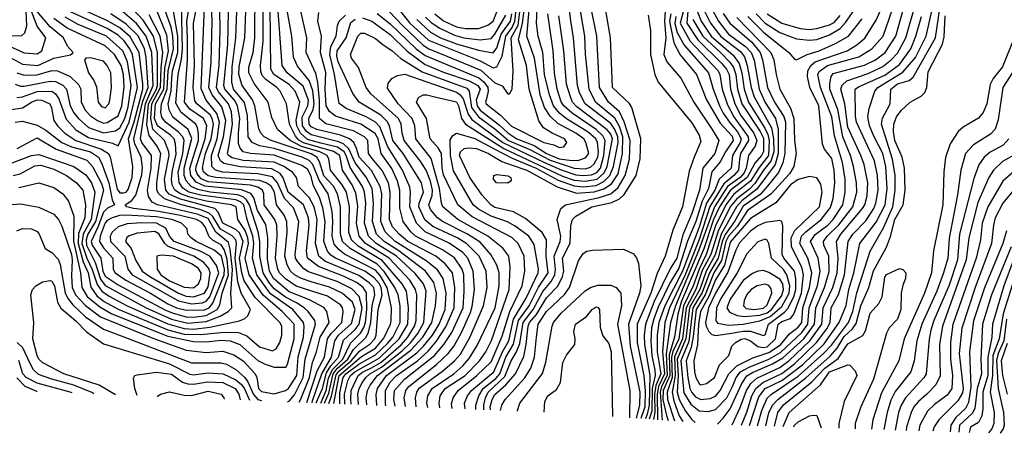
# Model space of a CAD drawing. Extents: x 501367 to 657802, y 482273 to 547541.
# Tile 650 of 656: x 632560 to 637915, y 483381 to 485634. Entities that reach past the tile are written whole.
import ezdxf

# ---------------------------------------------------------------- set-up
doc = ezdxf.new("R2010")
doc.units = 0

msp = doc.modelspace()

# ---------------------------------------------------------------- linework, layer by layer
at = {"layer": '0CON20XD'}
for points in [[(632505, 485489.3), (632585, 485453), (632655, 485447.3), (632680.3, 485465), (632701.3, 485535), (632655, 485598.6), (632625.5, 485675.5), (632618.3, 485735), (632628.6, 485805), (632626.1, 485825), (632583.3, 485873.3), (632484.8, 485954.8)], [(632495.7, 485435.7), (632575, 485391.4), (632658.6, 485385), (632745, 485424.4), (632836.8, 485443.2), (632850, 485455), (632819.4, 485489.4), (632798.4, 485535), (632725, 485594.5), (632655, 485678.3), (632644, 485735), (632665.5, 485804.5), (632666.2, 485825), (632635, 485876.3), (632532.6, 485975)], [(634218.5, 483544.7), (634241.1, 483598.9), (634264.8, 483705), (634286.4, 483733.6), (634344.9, 483785), (634375, 483837), (634445, 483904.8), (634457.8, 483932.2), (634469.9, 483985), (634477.5, 484075), (634492.2, 484135), (634485.5, 484175.5), (634461.2, 484201.2), (634405, 484240), (634219.4, 484319.4), (634186.2, 484345), (634169.7, 484415), (634178.4, 484545), (634161.1, 484615), (634135, 484664.8), (634076.7, 484725), (634065.3, 484775), (634043.2, 484803.2), (633996, 484835), (633945, 484857.4), (633775, 484866.8), (633715, 484882), (633694.9, 484894.9), (633690.2, 484905), (633699.7, 484950.3), (633717.8, 485065), (633711.7, 485131.7), (633696, 485176), (633641.2, 485241.2), (633629.7, 485265), (633644.5, 485385.5), (633650.9, 485579.1), (633644.6, 485905)], [(632465, 485546.8), (632572, 485548), (632588.1, 485561.9), (632598.8, 485601.2), (632591.8, 485761.8), (632582.9, 485812.9), (632559.6, 485839.6)], [(634197.1, 483545.6), (634226.6, 483613.4), (634239.6, 483680.4), (634260.7, 483729.3), (634317.9, 483785), (634358.5, 483871.5), (634413.3, 483926.7), (634432.2, 483957.8), (634440.9, 483985), (634448.6, 484055), (634446.6, 484146.6), (634428.8, 484175), (634395, 484200.1), (634325, 484234.7), (634185, 484289.6), (634126.2, 484335), (634119.9, 484375), (634134.9, 484515), (634131.3, 484555), (634103.3, 484625), (634020.7, 484695), (633993.3, 484773.3), (633976.1, 484796.1), (633931.8, 484821.8), (633761.7, 484831.7), (633669.9, 484849.9), (633652.4, 484865), (633639.9, 484895), (633669.3, 484995), (633681.2, 485085), (633659.3, 485159.3), (633607.2, 485225), (633589.1, 485265), (633601.3, 485405), (633606.7, 485625), (633599.5, 485815)], [(634268.6, 483542.7), (634297.9, 483695), (634420, 483800), (634495.6, 483845), (634541.1, 483898.9), (634577.2, 483975), (634581.1, 483995), (634582.3, 484065), (634559.3, 484175), (634521, 484241), (634495, 484270.1), (634327.2, 484357.2), (634295, 484381.6), (634270.9, 484410.9), (634259.1, 484455), (634263.6, 484535), (634258.9, 484588.9), (634238.6, 484685), (634189.4, 484759.4), (634154.8, 484844.8), (634135, 484866.3), (634096.9, 484885), (633945, 484932.5), (633865, 484946.6), (633824.3, 484965), (633802.9, 484995), (633798.5, 485111.5), (633783.5, 485183.5), (633723.7, 485255), (633714.3, 485294.3), (633716.2, 485375), (633735.3, 485535), (633747.1, 485825)], [(634300.6, 483541.4), (634300.5, 483600.5), (634319.6, 483685), (634333.5, 483705), (634405, 483757.3), (634495, 483807.5), (634560.1, 483869.9), (634589.9, 483905), (634630.1, 483985), (634628.8, 484075), (634618.1, 484135), (634600.4, 484175), (634542.9, 484262.9), (634505, 484303), (634357.3, 484387.3), (634316.2, 484425), (634305.1, 484465.1), (634304.4, 484615), (634288.6, 484685), (634266.7, 484726.7), (634214.1, 484784.1), (634190.2, 484860.2), (634175.8, 484885), (634145, 484902.6), (633927.5, 484975), (633889.7, 484995), (633871.1, 485015), (633860.1, 485040.1), (633839.6, 485165), (633826.9, 485196.9), (633769.7, 485275), (633751.2, 485335), (633753.3, 485376.7), (633784.6, 485535.4), (633795.6, 485825)], [(634328.9, 483540.2), (634327.3, 483595), (634345, 483666.1), (634359.4, 483695), (634383, 483715), (634515, 483789.9), (634624.1, 483895), (634670.8, 483975), (634674.2, 484065), (634663.6, 484155), (634640.4, 484195), (634532.4, 484322.4), (634401.1, 484401.1), (634365.3, 484435.3), (634350.8, 484475), (634353.2, 484615), (634337.4, 484695), (634314.6, 484735), (634250.5, 484815), (634241.2, 484875), (634231.6, 484895), (634193.4, 484913.4), (634093, 484943), (634031.5, 484975), (633962.1, 485035), (633931.2, 485101.2), (633911, 485185), (633835.8, 485285.8), (633806.2, 485345), (633806.8, 485375), (633829, 485455), (633839.2, 485535), (633841.4, 485805)], [(634982.1, 483513.5), (634979.1, 483545), (634994.8, 483585), (635016.8, 483615), (635139.4, 483715), (635185.8, 483825), (635220, 483885), (635246.6, 484003.4), (635315, 484117.5), (635380.5, 484255), (635382.4, 484275), (635358.5, 484408.5), (635328.6, 484455), (635255, 484510), (635212.8, 484532.8), (635125, 484563.5), (635055, 484601.7), (635026.5, 484625), (634919.9, 484809.9), (634902.7, 484895), (634901.4, 484978.6), (634916.2, 485003.8), (634935, 485015.8), (635035, 484987.4), (635140.8, 484930.8), (635238.8, 484878.8), (635369.6, 484825), (635489.4, 484759.4), (635575, 484729.7), (635625, 484723.8), (635695, 484730.2), (635737.6, 484752.4), (635769.8, 484785), (635790.3, 484835), (635814.8, 484965), (635812.6, 484995), (635796.5, 485036.5), (635775, 485068.6), (635636.1, 485175), (635605.4, 485235), (635594.2, 485275), (635572.9, 485535), (635557.2, 485627.2), (635534.1, 485805)], [(636460.8, 485645), (636646, 485456), (636661, 485415), (636674.9, 485334.9), (636694.5, 485255), (636751.9, 485151.9), (636771.4, 485095), (636774.3, 484975), (636783.1, 484905), (636770.2, 484835), (636747.9, 484795), (636646, 484684), (636519.5, 484595), (636462.3, 484507.7), (636415, 484455.5), (636401.4, 484425), (636377.5, 484322.5), (636334.6, 484255), (636289.2, 484135), (636239.7, 484055), (636222.6, 483907.4), (636211.5, 483848.5), (636185.1, 483775), (636194.8, 483684.8), (636204.9, 483625), (636215, 483602.7), (636235, 483579.8), (636265, 483564.6), (636315, 483570.7), (636345, 483584.1), (636369.8, 483615), (636416.7, 483705), (636461.1, 483748.9), (636547.3, 483792.7), (636635, 483821.1), (636697.4, 483862.6), (636746.8, 483923.2), (636795, 483958.3), (636814.6, 483985), (636819.7, 484065), (636856.2, 484175), (636867.7, 484255), (636847.4, 484335), (636803, 484415), (636812.4, 484455), (636835, 484478.8), (636920.2, 484545), (636969.7, 484610.3), (636985, 484659.2), (636993.9, 484745), (636990.3, 484815), (636977.3, 484877.3), (636937.9, 484927.9), (636926.1, 484956.1), (636905.7, 485165), (636857.7, 485265), (636844.4, 485325), (636847.1, 485355), (636862.8, 485385), (636886.4, 485403.6), (637060.4, 485465), (637112.9, 485497), (637156.9, 485533.1), (637218, 485632), (637293.7, 485806.3)], [(634121.7, 483548.7), (634178, 483722), (634217.9, 483795), (634234.9, 483895.1), (634254.7, 483925.3), (634312.4, 483985), (634319.7, 484045), (634316.3, 484065), (634305, 484080), (634235, 484127.7), (634063.1, 484183.1), (634005, 484222), (633973.3, 484255), (633963.4, 484275), (633951.2, 484335), (633960.8, 484455), (633958.2, 484515), (633947.7, 484545), (633888.9, 484625), (633887.7, 484685), (633879.8, 484705), (633855, 484722.3), (633815, 484732.5), (633585, 484751.4), (633547.9, 484767.9), (633524.7, 484795), (633518.4, 484815), (633520.4, 484835), (633568.5, 484985), (633578.4, 485055), (633560.5, 485095), (633485, 485146.7), (633456.7, 485185), (633471.9, 485415), (633472.8, 485532.8), (633468.3, 485625), (633488.8, 485745)], [(634594.2, 485724.2), (634681.9, 485615), (634782.9, 485522.9), (635065, 485410.5), (635135, 485371.6), (635155, 485377.7), (635184.5, 485435.5), (635203.7, 485545), (635238.3, 485591.7), (635254, 485625), (635267.7, 485745)], [(636387.1, 485667.1), (636422.8, 485615), (636541.4, 485511.4), (636586.9, 485455), (636600.6, 485415), (636627, 485265), (636666.2, 485185), (636716.3, 485106.3), (636725.4, 485075), (636722.3, 484905), (636711.3, 484855), (636687.6, 484802.4), (636625, 484725.2), (636587.4, 484682.6), (636495, 484618.9), (636448.6, 484535), (636396.4, 484463.6), (636381, 484425), (636359.3, 484335), (636311.1, 484255), (636272.6, 484147.4), (636221.5, 484065), (636199.1, 483880.9), (636155.9, 483775.9), (636172.1, 483602.1), (636209.6, 483539.6), (636255, 483503.7), (636305, 483499.8), (636345, 483510.4), (636405.5, 483574.5), (636436.2, 483636.2), (636457.3, 483685), (636481.4, 483715), (636528, 483742), (636635, 483785.4), (636698.4, 483821.6), (636815, 483929.4), (636847.6, 483975), (636853.9, 484065), (636898.9, 484185), (636913.9, 484265), (636903.7, 484335), (636861.3, 484425), (636885.8, 484464.2), (636954.9, 484515.1), (636984.9, 484545), (637036.9, 484625), (637050.4, 484695), (637049.6, 484765), (637035.7, 484855.7), (636991.4, 485001.4), (636978, 485105), (636915.8, 485265), (636901, 485335), (636907.6, 485352.4), (636954.2, 485385), (637125, 485432.5), (637195.3, 485474.7), (637256.3, 485545), (637325.2, 485745.2)], [(636435.3, 483426.8), (636479.1, 483521), (636513, 483615), (636537, 483653), (636569.4, 483680.6), (636695, 483740.2), (636745, 483777.5), (636857.5, 483885), (636923, 483975), (636930.1, 484065), (636982, 484175), (637006, 484255), (637012.3, 484335), (637002.3, 484425), (637026.1, 484465), (637144.9, 484605.1), (637156.1, 484625), (637168.9, 484675), (637172.5, 484745), (637152.7, 484845), (637135.8, 484895), (637065, 485049.2), (637048.9, 485175), (637026.1, 485255), (637032.9, 485277.1), (637058.8, 485301.2), (637175, 485341), (637255, 485378.6), (637300.5, 485415), (637335, 485452.4), (637379.6, 485535), (637438.9, 485745)], [(636566.3, 485666.3), (636615.4, 485615.4), (636695, 485563.7), (636785, 485530.4), (636855, 485522.6), (636895, 485526.8), (636965, 485551), (637023.5, 485586.5), (637052.1, 485617.9), (637149.1, 485760.9)], [(632475, 484624.1), (632565, 484630.2), (632665, 484612.7), (632745, 484575.3), (632771.6, 484545), (632790.1, 484510.1), (632841.8, 484355), (632846, 484325), (632842.2, 484237.8), (632845.8, 484175), (632862.7, 484135), (632917.7, 484077.7), (633000.2, 484015), (633285, 483898.4), (633465, 483834.5), (633575, 483821.4), (633665, 483828.5), (633725, 483808.9), (633775, 483775.2), (633840.9, 483705), (633850.2, 483685), (633858, 483625), (633875, 483608.9), (633945, 483595.9), (634005, 483613.3), (634022.5, 483625), (634067.6, 483695), (634075, 483797.3), (634104.2, 483905), (634108.1, 483965), (634104, 483985), (634045.6, 484055), (633925, 484139.8), (633849.9, 484245), (633826.1, 484335), (633832.8, 484415), (633828.6, 484455), (633797, 484545), (633778.9, 484625), (633761, 484641), (633735, 484652.3), (633545, 484677.7), (633480, 484695), (633446.6, 484716.6), (633427.5, 484747.5), (633422.1, 484802.1), (633446.6, 484905), (633454.9, 484975), (633447.8, 484995), (633422.8, 485022.8), (633353.8, 485075), (633333.7, 485103.7), (633327.8, 485127.8), (633330.4, 485175), (633362.7, 485255), (633367.5, 485355), (633395.9, 485475), (633393.5, 485543.5), (633383.6, 485593.6), (633338.3, 485718.3)], [(632505, 484848.6), (632625, 484894.5), (632665, 484900), (632853.9, 484835), (632919.5, 484789.5), (632950.4, 484745), (632968.3, 484695), (632949.3, 484545), (632904.6, 484465), (632898.4, 484415), (632924.7, 484334.7), (632955, 484273.3), (632980.6, 484190.6), (633006.6, 484155), (633047.2, 484127.2), (633144.6, 484074.6), (633366.5, 483976.5), (633455, 483951.7), (633505, 483948.5), (633595, 483959.5), (633756.3, 483993.7), (633784.2, 484005.8), (633800, 484020), (633815.3, 484055), (633764.9, 484144.9), (633746, 484206), (633731.6, 484335), (633740.1, 484415), (633735, 484435.6), (633716.5, 484456.5), (633652.6, 484492.6), (633611.2, 484561.2), (633590.9, 484580.9), (633540.5, 484600.5), (633435, 484627.9), (633347.8, 484657.8), (633316, 484685), (633305.8, 484705), (633305.3, 484745), (633327.2, 484905), (633306.3, 484946.3), (633263.9, 485003.9), (633252.1, 485062.1), (633261.5, 485175), (633304.7, 485255), (633308.7, 485275), (633310.1, 485455), (633286.9, 485545), (633231.7, 485631.7), (633175, 485691.7)], [(632514.8, 485144.8), (632575, 485153.2), (632623.8, 485185), (632655, 485197.4), (632680.4, 485195), (632723.8, 485175), (632733.6, 485153.6), (632746.3, 485085), (632766, 485055), (632805.5, 485015.5), (632865, 484975.1), (633005, 484928.7), (633042.7, 484905), (633052.4, 484885), (633090.7, 484710.7), (633105, 484690.7), (633125, 484690), (633138.4, 484695), (633150.6, 484709.4), (633172.4, 484775), (633175.4, 484835), (633151, 484985), (633182.2, 485077.8), (633229.2, 485255), (633229.2, 485285), (633210.1, 485455), (633160.7, 485540.7), (633105, 485589.2), (633037.9, 485627.9), (632865, 485705.6)], [(632555, 484720.7), (632665, 484745.5), (632745, 484719.4), (632795.5, 484685), (632825.9, 484645), (632855, 484564.2), (632852.9, 484427.1), (632890.5, 484255), (632897.7, 484175), (632926.5, 484126.5), (632995, 484069.3), (633060.9, 484030.9), (633365, 483910.4), (633505, 483880.2), (633575, 483879.2), (633655, 483888.4), (633705, 483884.6), (633757.4, 483865), (633855, 483777.2), (633895, 483756.7), (633945, 483741.1), (633989.7, 483740.3), (634007.9, 483742.1), (634017.4, 483757.4), (634052.7, 483895), (634052.4, 483975), (633987.2, 484045), (633884, 484134), (633808.4, 484245), (633786.4, 484335), (633803.7, 484415), (633801.2, 484445), (633786, 484486), (633746.2, 484545), (633737.8, 484615), (633712.2, 484625), (633575, 484646.2), (633485, 484667.4), (633435.2, 484685), (633404.3, 484705), (633388.8, 484735), (633386.6, 484765), (633390.8, 484815), (633411.1, 484901.1), (633408.3, 484958.3), (633400.5, 484985), (633381, 485005), (633309.9, 485055), (633293.3, 485095), (633299.2, 485175), (633343.3, 485255), (633349.5, 485370.5), (633368.7, 485465), (633360.2, 485549.8), (633305, 485686.8)], [(634016.5, 483553), (634025, 483556.5), (634055, 483590.6), (634101.7, 483685), (634112.2, 483785), (634169.1, 483975), (634164.8, 483995), (634128.4, 484045), (634107.7, 484065), (634065, 484090.8), (634005, 484122.5), (633945, 484167.3), (633914.4, 484204.4), (633884.5, 484254.5), (633865.9, 484345), (633866.1, 484425), (633857.9, 484477.9), (633809.9, 484625), (633793.4, 484653.4), (633775, 484668.2), (633745, 484679.6), (633595.8, 484694.2), (633528.7, 484708.7), (633493.1, 484725), (633465.5, 484755.5), (633455.1, 484785), (633454.7, 484824.7), (633496.6, 484986.6), (633475.5, 485035), (633393.8, 485103.8), (633372.7, 485142.7), (633367.2, 485175), (633383.6, 485246.4), (633387.5, 485315), (633391.9, 485355), (633419.9, 485455), (633419.9, 485545), (633395, 485691.2)], [(634079.4, 483550.4), (634086.6, 483563.4), (634135.7, 483685), (634153, 483767), (634175.1, 483824.9), (634195.1, 483904.9), (634242.6, 483985), (634230, 484045), (634215, 484066.1), (634137.1, 484107.1), (634025, 484152.4), (633940.9, 484225), (633918.9, 484265), (633908, 484332), (633910.4, 484445), (633898.8, 484518.8), (633853.9, 484593.9), (633832.9, 484662.9), (633817.8, 484687.8), (633766.6, 484706.6), (633567.3, 484727.3), (633519.3, 484749.3), (633490.5, 484785), (633485.6, 484825), (633532.2, 484975), (633533.3, 485013.3), (633527.9, 485045), (633517.2, 485065), (633438.8, 485128.8), (633409.3, 485179.3), (633422.6, 485335), (633440.9, 485419.1), (633445.4, 485474.6), (633439.7, 485715)], [(634150.1, 483547.5), (634152.2, 483557.8), (634202.5, 483705), (634256.4, 483795), (634274.7, 483885), (634294.6, 483915), (634365, 483979.2), (634385.3, 484055), (634370.2, 484095), (634314.4, 484144.4), (634245, 484177.5), (634145, 484206.7), (634093.5, 484223.5), (634055.2, 484245), (634033.3, 484265), (634015, 484298.2), (634001.4, 484345), (634015.7, 484475.7), (634013.6, 484535), (633999, 484569), (633957.1, 484625), (633945.7, 484695), (633926.9, 484726.9), (633901.1, 484745), (633865, 484758.3), (633627.5, 484775), (633585, 484782.5), (633560.3, 484805), (633553.8, 484825), (633559, 484855), (633570.5, 484905), (633601.4, 484985), (633613.4, 485065), (633607, 485095), (633595.4, 485115.4), (633522.7, 485175), (633512.4, 485192.4), (633502.7, 485265), (633510.8, 485385), (633504.9, 485615), (633528.2, 485735)], [(634173.2, 483546.6), (634207.2, 483625), (634229.5, 483710.5), (634251.8, 483748.2), (634293.8, 483795), (634322.1, 483887.9), (634384.3, 483945.7), (634406.2, 483975), (634422.6, 484065), (634406.3, 484126.3), (634367.2, 484167.3), (634287.1, 484207.1), (634130.5, 484260.5), (634105, 484277.7), (634072, 484315), (634060.6, 484335), (634058.2, 484355), (634077.7, 484535), (634049.5, 484609.5), (634000, 484660), (633963, 484745), (633935, 484777.1), (633855, 484794.1), (633665, 484803.5), (633625.1, 484815.1), (633604.6, 484834.6), (633602.5, 484895), (633633.5, 484985), (633645.9, 485075), (633632.8, 485122.8), (633575.1, 485195.1), (633546.7, 485256.7), (633564.5, 485705)], [(634363, 483538.8), (634361, 483565), (634363, 483615), (634401.1, 483695), (634425, 483713.5), (634473.2, 483736.8), (634523.4, 483766.6), (634635, 483863.7), (634670.5, 483905), (634708.1, 483965), (634716.8, 483995), (634720.4, 484135), (634713.5, 484165), (634682.1, 484215), (634570.5, 484335), (634440.1, 484415), (634406.2, 484455), (634391.6, 484525), (634398.8, 484618.8), (634389.1, 484689.1), (634369, 484735), (634315.4, 484815), (634300.4, 484895), (634266.3, 484916.3), (634103.7, 484963.7), (634078.5, 484978.5), (634059.3, 484999.3), (634028.2, 485065), (634010.5, 485175), (633977.1, 485245), (633959.2, 485265), (633898.3, 485308.3), (633879.7, 485329.7), (633871.1, 485351.1), (633869.2, 485385), (633883.4, 485515), (633884.5, 485705)], [(634402.5, 483537.2), (634399.8, 483595), (634406.2, 483625), (634422.4, 483655), (634442.9, 483685), (634465, 483704.1), (634528.3, 483741.7), (634639.5, 483830.5), (634686.1, 483873.9), (634725.3, 483924.7), (634758.1, 483985), (634771.3, 484155), (634756.3, 484195), (634711.7, 484251.7), (634610, 484345), (634498, 484415), (634457.2, 484455), (634435.7, 484525.7), (634441.9, 484635), (634436.3, 484695), (634424.9, 484725), (634358.1, 484828.1), (634336.5, 484895), (634324.3, 484915), (634288.7, 484938.7), (634198.1, 484961.9), (634125, 484981.1), (634086.9, 485015), (634067.8, 485055), (634063.3, 485086.7), (634082.9, 485185), (634058.8, 485245), (634025, 485281.4), (633941.5, 485335), (633925.4, 485365), (633922.3, 485705)], [(634447.8, 483535.3), (634444.6, 483575), (634451.7, 483615), (634467, 483643), (634505.6, 483695), (634687.1, 483832.9), (634753.6, 483905), (634801.1, 483985), (634822, 484075), (634827.4, 484145), (634812.4, 484202.4), (634766.9, 484265), (634621.4, 484375), (634541.6, 484425), (634501.4, 484465), (634478.3, 484535), (634484.9, 484635.1), (634477.3, 484715), (634445, 484776), (634384.3, 484855), (634350.6, 484930.6), (634323.8, 484956.2), (634295, 484969.3), (634145, 485005.9), (634119.3, 485025), (634098.5, 485055), (634096.8, 485103.2), (634127.5, 485165), (634130.7, 485195), (634102.3, 485272.3), (634014, 485345), (633988.1, 485385), (633964.9, 485705)], [(634502.3, 483533.1), (634498.5, 483591.5), (634506.3, 483625), (634554.9, 483695), (634720.1, 483819.9), (634757.2, 483855), (634804.4, 483915), (634840.9, 483975), (634873.9, 484055), (634880.2, 484145), (634863.6, 484223.6), (634832.2, 484272.2), (634770.6, 484320.6), (634602.7, 484425), (634548, 484478), (634523.5, 484535), (634528.9, 484685), (634521.2, 484725), (634473.1, 484813.1), (634407.3, 484885), (634391.4, 484931.4), (634378, 484965), (634354.2, 484985), (634305, 485004.1), (634176.6, 485036.6), (634145, 485050.4), (634134, 485065), (634132.2, 485095), (634155.6, 485144.4), (634162.5, 485175), (634155, 485246.4), (634135, 485302.2), (634070.3, 485380.3), (634050.1, 485430.1), (634040.4, 485545), (634010.8, 485705)], [(634550.6, 483531.1), (634549.1, 483540.9), (634549, 483615), (634575, 483658.8), (634609.8, 483695), (634723.4, 483776.6), (634781.2, 483828.8), (634827.7, 483882.3), (634878.5, 483961.5), (634923.5, 484065), (634927.4, 484175), (634913.8, 484255), (634875, 484304.4), (634823.8, 484345), (634670.6, 484425), (634623.3, 484465), (634588.5, 484505), (634571, 484545), (634575.1, 484695), (634565.4, 484745), (634532.3, 484812.3), (634477.6, 484877.6), (634457.4, 484905), (634453.7, 484975), (634435, 484996.5), (634375, 485028.4), (634225, 485066.1), (634191.4, 485095), (634190.3, 485195), (634181.2, 485291.2), (634170.2, 485340.2), (634118.4, 485455), (634121.3, 485535), (634084.2, 485705)], [(634779.8, 483521.8), (634774.5, 483545), (634779.2, 483585), (634802.7, 483625), (634921.2, 483705), (634970.8, 483749.2), (635005, 483788), (635049.1, 483859.1), (635146.5, 484065), (635168.3, 484185), (635167.3, 484255), (635155.9, 484295.9), (635122.8, 484355), (635065, 484421.2), (634995.7, 484465.7), (634859.7, 484535), (634833.4, 484555), (634795, 484599.5), (634785.9, 484625), (634803.2, 484676.8), (634806.1, 484705), (634794.1, 484755), (634770, 484815), (634739, 484865), (634651.8, 484975), (634639.5, 485015), (634635.2, 485065), (634620.7, 485095), (634470.5, 485230.5), (634444.2, 485265), (634403, 485373), (634364.6, 485425), (634358.8, 485445), (634399.5, 485545), (634415, 485561.2), (634435, 485560.2), (634495, 485532), (634536.5, 485496.5), (634585, 485466.6), (634632.8, 485422.8), (634749.9, 485349.9), (634991.4, 485261.4), (635004.6, 485244.6), (635018.1, 485155), (635054.8, 485104.8), (635145, 485038.8), (635219.2, 484975), (635335, 484926.9), (635445, 484868), (635575, 484825.1), (635635, 484822.2), (635665, 484831.5), (635685, 484848), (635704.9, 484885), (635708.4, 484915), (635702, 484965), (635692.8, 484985), (635651.9, 485021.9), (635535, 485093.3), (635496.2, 485125), (635463.6, 485165), (635441.1, 485225), (635415.1, 485335), (635406, 485455), (635379.8, 485545), (635371.4, 485615), (635374.6, 485695)], [(634425, 485643.2), (634474.7, 485625), (634575, 485553.6), (634668.3, 485461.7), (634765, 485389.5), (634865, 485347.9), (635005, 485301.1), (635052.3, 485275), (635063.8, 485255), (635043.6, 485195), (635047.9, 485165), (635065, 485141.5), (635170.2, 485060.2), (635215, 485017.6), (635264.4, 484985), (635358.2, 484948.2), (635425, 484904.9), (635495, 484876.5), (635565, 484866.5), (635602.1, 484867.9), (635638, 484882), (635655.5, 484905), (635640.2, 484965), (635628.4, 484985), (635585, 485015.6), (635487.9, 485068), (635445, 485108.1), (635415.1, 485155), (635391.1, 485225), (635359.8, 485425), (635317.6, 485545), (635332.5, 485705)], [(634505, 485667.2), (634575, 485612), (634715.9, 485475.9), (634765, 485438.8), (635058, 485318), (635084.4, 485295), (635106.3, 485265), (635108.7, 485245), (635100.5, 485210.5), (635094.1, 485185), (635097.8, 485175), (635175, 485113), (635235, 485054.6), (635411.6, 484965), (635465, 484952.4), (635495, 484938.2), (635519.2, 484940.8), (635535.3, 484964.7), (635523.8, 484985), (635455.8, 485015.8), (635409.6, 485045), (635383, 485083), (635331.4, 485255), (635317, 485385), (635273.6, 485525), (635295.5, 485614.5), (635309.8, 485725)], [(634569.4, 485679.4), (634641.4, 485601.4), (634753.8, 485495), (634785.1, 485475.1), (634884, 485436), (635068.3, 485358.3), (635145, 485290), (635183.7, 485273.7), (635215, 485230.8), (635225, 485230.8), (635238.2, 485255), (635244.3, 485355.7), (635233.2, 485535), (635270.5, 485605), (635288.3, 485735)], [(634818.4, 485665), (634865, 485627.3), (634935, 485595.9), (634985, 485585.4), (635055, 485586.1), (635106.2, 485605), (635135, 485626), (635158.6, 485685)], [(635041.1, 483511.1), (635041.4, 483535), (635056.5, 483585), (635080.1, 483625), (635149.8, 483680.2), (635170.9, 483705), (635205, 483795.2), (635246.5, 483866.5), (635273.6, 483995), (635330.7, 484075), (635382.5, 484177.5), (635434.7, 484255), (635424.4, 484345), (635426, 484435), (635402.2, 484475), (635311.1, 484551.1), (635245, 484586.6), (635145, 484611.7), (635121.7, 484625), (635075, 484678.4), (635009, 484775), (634952, 484895), (634958.1, 484915), (634978, 484932), (635003.4, 484936.6), (635045, 484932.4), (635110.3, 484905), (635181.7, 484861.7), (635233.5, 484843.5), (635318.4, 484815), (635483.3, 484723.3), (635588.3, 484688.3), (635685, 484695.8), (635737.4, 484712.6), (635779.5, 484740.5), (635815.9, 484795), (635838.7, 484905), (635841.1, 484995), (635822, 485052), (635797.3, 485097.3), (635691.5, 485185), (635656.9, 485255), (635636.6, 485446.6), (635633.9, 485545), (635602, 485735)], [(635083.9, 483509.3), (635083.6, 483535), (635093.2, 483575), (635108, 483605), (635198.8, 483691.2), (635233.5, 483775), (635260.8, 483820.9), (635280.4, 483869.6), (635297.7, 483985), (635353.7, 484055), (635405, 484152.8), (635451.6, 484208.4), (635469.9, 484245), (635473.8, 484273.8), (635467.6, 484345), (635498.9, 484425), (635503.2, 484455), (635482.5, 484545), (635503.1, 484605), (635529.2, 484625), (635712.3, 484665), (635775.2, 484684.8), (635815, 484719.3), (635853.4, 484785), (635876.9, 484875), (635879.7, 484975), (635847.6, 485077.6), (635822.5, 485132.5), (635763, 485185), (635714.2, 485265), (635699, 485545), (635664.6, 485714.6)], [(635119.9, 483507.9), (635119.8, 483525), (635129.2, 483565), (635145, 483592.6), (635205, 483645.1), (635256.1, 483705), (635301.2, 483798.8), (635315.3, 483865.3), (635325.1, 483965), (635333.1, 483985), (635371.6, 484028.4), (635425, 484119.2), (635486.7, 484183.3), (635511.7, 484235), (635519, 484265), (635513.2, 484335), (635553.6, 484416.4), (635557.4, 484512.6), (635565.9, 484545), (635585, 484564.1), (635671.3, 484615), (635781.5, 484638.5), (635822.2, 484657.8), (635847.5, 484682.6), (635913.3, 484785), (635934.9, 484875.2), (635938.3, 484985), (635889.7, 485155), (635877.2, 485177.2), (635851.9, 485201.9), (635784.8, 485265), (635773.1, 485535), (635741.4, 485725)], [(636074.8, 485734.8), (636067.2, 485625), (636073.6, 485535), (636064.2, 485444.2), (636080.5, 485405), (636156.2, 485316.1), (636227.4, 485185), (636326.3, 485035), (636362.6, 484975), (636340.2, 484905), (636274.8, 484825), (636256.7, 484705), (636215, 484578.7), (636167.5, 484462.5), (636135.1, 484335), (636100.3, 484280.3), (636010.9, 484099.1), (635963, 483975), (635956.2, 483913.8), (635958, 483865), (635987.9, 483695), (635984.3, 483535), (635973.7, 483485), (635964.1, 483459.5)], [(636175.3, 485704.7), (636152.4, 485615), (636207.5, 485517.5), (636359.5, 485355), (636368.8, 485335), (636380.1, 485255), (636409.7, 485169.7), (636444.8, 485104.8), (636521.7, 484995), (636524.9, 484975), (636480.3, 484905), (636474.9, 484874.9), (636469.1, 484815), (636444.6, 484785), (636389.4, 484740.6), (636313.4, 484616.6), (636255, 484437), (636179.6, 484245), (636093.6, 484065), (636068.6, 483985), (636056, 483824), (636067.1, 483705), (636034.3, 483635.7), (636027.8, 483595), (636028.9, 483454.8)], [(636197.2, 485725), (636188.4, 485615), (636247.6, 485525), (636377.9, 485397.9), (636405, 485364), (636418.2, 485335), (636426.6, 485255), (636448.9, 485175), (636482.9, 485112.9), (636553, 485015), (636570.2, 484975), (636559.8, 484945), (636524.3, 484895), (636511.2, 484825), (636499.6, 484800.4), (636477.9, 484775), (636410.2, 484725), (636338.6, 484615), (636252.7, 484375), (636126.4, 484075), (636100.1, 483985), (636075.7, 483814.3), (636080.9, 483695), (636050.6, 483635), (636042.7, 483605), (636054.4, 483453)], [(636278, 485695), (636318, 485615), (636373.2, 485543.2), (636480.4, 485460.4), (636501.4, 485431.4), (636516.9, 485385), (636537.8, 485265), (636555, 485214.2), (636649.3, 485045), (636660.4, 484985), (636661.3, 484915), (636646, 484864), (636605.6, 484815), (636558.5, 484741.5), (636529.3, 484710.6), (636461, 484659), (636425.1, 484615), (636358.3, 484481.7), (636319.6, 484355), (636272.9, 484267.1), (636236.7, 484165), (636185.5, 484065), (636165.1, 483895), (636122.1, 483797.9), (636125.4, 483695), (636108.7, 483605), (636117.1, 483557.1), (636146.8, 483476.8), (636167.2, 483444.9)], [(636328.5, 485685), (636361.2, 485625), (636415.9, 485555.9), (636508.4, 485488.4), (636538.8, 485455), (636554.2, 485414.2), (636582.5, 485255), (636615, 485182.2), (636671.8, 485095), (636684.9, 485035), (636685.2, 484905), (636668.5, 484845), (636570.1, 484709.9), (636490.2, 484649.8), (636457.9, 484615), (636374.6, 484465), (636343.3, 484353.3), (636293.5, 484265), (636259, 484165), (636203.5, 484066.5), (636184.1, 483895), (636135.6, 483785), (636142.4, 483695), (636136.5, 483605), (636147.6, 483565), (636182, 483502), (636215, 483456.4), (636233.8, 483440.1)], [(636355.1, 483431.5), (636387, 483463), (636425, 483513.9), (636487.5, 483652.5), (636515, 483693.6), (636545, 483712.4), (636655, 483758.5), (636711.2, 483791.2), (636825, 483894.7), (636883.4, 483975), (636889.7, 484065), (636938.1, 484175), (636962.5, 484262.5), (636960.4, 484345), (636933.8, 484405), (636931.1, 484425), (636951.9, 484455), (637015, 484515.8), (637091.5, 484615), (637113.6, 484695), (637111.2, 484745), (637095.4, 484835), (637078.3, 484895), (637036.7, 484995), (637010.1, 485145), (636966.6, 485255), (636965.9, 485285.9), (636972.8, 485325), (636985, 485340.2), (637155, 485386.6), (637215.4, 485415.4), (637267.7, 485455), (637326.2, 485545), (637375.7, 485725)], [(636529.1, 483423.9), (636581.1, 483578.9), (636615.2, 483624.8), (636705, 483667.9), (636817, 483753), (636935, 483868.8), (637017.5, 483985), (637055, 484076.7), (637069.4, 484165), (637096.3, 484255), (637129.5, 484415), (637219.1, 484530.9), (637268.2, 484625), (637277.8, 484715), (637270.6, 484835), (637253.8, 484905), (637207.7, 484995), (637182.5, 485055), (637173.7, 485105), (637179.7, 485150.3), (637211.9, 485245), (637227.8, 485265), (637362.8, 485347.2), (637432.2, 485427.8), (637491.1, 485545), (637525.8, 485705)], [(636573.4, 483422.5), (636595.9, 483505), (636625, 483572), (636650, 483595), (636795, 483691.8), (636933.3, 483816.7), (636975, 483860.4), (637067.8, 483985), (637091.1, 484045), (637113.4, 484146.6), (637185, 484372.5), (637259.2, 484500.8), (637308.2, 484615), (637322, 484705), (637321.3, 484785), (637307.8, 484875), (637247.9, 485065), (637252.6, 485097.4), (637293.8, 485175), (637299.1, 485255), (637335, 485284.2), (637398.2, 485301.8), (637419, 485321), (637540.9, 485535), (637564.2, 485695)], [(632525, 484785.5), (632562.7, 484795), (632641.5, 484838.5), (632675, 484841), (632745, 484819), (632815.4, 484785), (632869.2, 484745), (632903.4, 484705), (632917.7, 484625), (632913.9, 484555), (632880.5, 484469.5), (632877.8, 484415), (632905.2, 484315.2), (632931.6, 484255), (632946.4, 484176.4), (632980, 484130), (633019.1, 484099.1), (633096.3, 484056.3), (633365, 483943.9), (633455, 483921.8), (633545, 483918.6), (633672.5, 483932.5), (633749.6, 483929.6), (633795, 483911.7), (633865, 483852.6), (633935, 483830.3), (633955, 483840.9), (633975.7, 483875), (633985.7, 483915), (633985.2, 483965), (633975.6, 483985), (633841.5, 484121.5), (633781.5, 484211.5), (633767.5, 484255), (633756.3, 484335), (633775.2, 484425), (633755, 484473), (633735, 484490.3), (633665, 484525.1), (633639.6, 484585), (633620.9, 484605), (633428.4, 484658.4), (633373.9, 484683.9), (633354.2, 484705), (633348, 484765), (633373, 484895), (633371.2, 484915), (633347.7, 484975), (633285, 485037.2), (633272.4, 485095), (633279.4, 485175), (633326.5, 485265), (633329.1, 485371), (633339.1, 485455), (633324.9, 485545), (633265, 485660.2)], [(632535, 485283), (632565, 485272.6), (632585, 485271.9), (632725, 485299.9), (632755, 485297.7), (632795, 485276.6), (632815.4, 485255.4), (632835.1, 485165), (632855, 485125.8), (632879.6, 485095), (632935, 485046.7), (633015, 485017.8), (633080.8, 485029.3), (633105, 485045.5), (633131.2, 485095), (633149.3, 485159.3), (633165.6, 485275), (633147.1, 485405), (633120.1, 485465), (633032, 485545), (632878.2, 485608.2), (632808, 485648)], [(632536, 485075), (632575, 485081.8), (632655, 485059.6), (632701.9, 485031.9), (632789.5, 484965), (632841.7, 484941.7), (632945, 484913.9), (632988.3, 484885), (633005.5, 484855), (633045.5, 484745), (633062.1, 484652.1), (633075.7, 484625), (633037.7, 484607.7), (633015, 484585.9), (632985.9, 484504.1), (632948.5, 484425), (632954.5, 484405), (633001.6, 484335), (633011.9, 484265), (633025, 484237), (633095, 484190.2), (633352.5, 484052.5), (633395, 484034.6), (633465, 484016.2), (633505, 484013.9), (633575, 484023), (633634, 484055), (633649.3, 484080.7), (633661.1, 484145), (633695.8, 484244.2), (633688.7, 484328.7), (633672.9, 484382.9), (633655, 484407), (633611.5, 484431.5), (633590.6, 484450.6), (633569.7, 484505), (633550.1, 484530.1), (633521.9, 484545), (633425, 484569.5), (633305, 484591.1), (633179.4, 484605), (633141.9, 484615), (633134.2, 484625), (633170.4, 484649.6), (633192.2, 484677.8), (633225, 484789.2), (633228.2, 484828.2), (633220.8, 484885), (633187.1, 484957.1), (633181.7, 484985), (633230.1, 485189.9), (633258.3, 485265), (633247.9, 485427.9), (633239.2, 485475), (633205, 485546), (633139.9, 485609.9), (633055, 485665.1)], [(632545, 485210.3), (632575, 485212.9), (632655, 485242.4), (632735, 485243.8), (632755, 485230.6), (632773, 485203), (632812.2, 485092.2), (632865, 485034.1), (632935, 484992.8), (633065, 484960.8), (633095, 484947.5), (633155, 485076.5), (633200, 485265), (633174, 485444), (633159.9, 485475), (633127.9, 485517.9), (633095, 485549.9), (633035, 485586.2), (632837.1, 485677.2)], [(632545, 485344.8), (632585, 485331.3), (632655, 485333.5), (632735, 485357.1), (632765.6, 485355), (632835, 485323.7), (632880.1, 485280.1), (632892, 485255), (632894, 485184), (632918.5, 485138.5), (632945, 485110.4), (632983.4, 485085), (633015, 485071), (633036, 485074), (633095, 485111.1), (633115.9, 485165), (633127.5, 485267.5), (633123.9, 485335), (633112.3, 485385), (633074.8, 485445), (633025, 485491), (632817.4, 485587.4), (632745, 485640.6)], [(632547.1, 484933), (632655, 484989.6), (632757.8, 484927.8), (632925, 484868), (632956, 484835), (633005, 484741.9), (633016.4, 484705), (632971.7, 484535), (632931.4, 484465), (632921.4, 484435), (632923.5, 484405), (632970.8, 484310.8), (632999.8, 484219.8), (633025, 484185.4), (633248, 484065), (633385, 484003.2), (633475, 483980.2), (633575, 483990.6), (633650.9, 484019.1), (633694.8, 484045), (633713, 484065), (633707.6, 484145), (633717.5, 484272.5), (633704.8, 484384.8), (633695, 484419.6), (633626.2, 484476.2), (633585, 484550.5), (633525.3, 484575.3), (633308.9, 484625), (633279.8, 484639.8), (633260.7, 484670.7), (633255.7, 484705.7), (633275.6, 484825), (633277.2, 484895), (633225.1, 484965.1), (633217.6, 484985), (633244.1, 485175), (633286.2, 485275), (633278.4, 485455), (633247.3, 485545), (633195, 485612.9), (633118.7, 485678.7)], [(634241, 483543.8), (634256.5, 483583.5), (634280.6, 483699.4), (634295, 483719.6), (634362.6, 483775), (634409.8, 483830.2), (634463.6, 483866.4), (634491.7, 483895), (634498.6, 483915), (634509.7, 484055), (634532.4, 484135), (634525.4, 484174.6), (634515, 484196.2), (634488.6, 484228.6), (634437.5, 484265), (634277.4, 484335), (634252.1, 484352), (634233.9, 484373.9), (634214, 484425), (634221.5, 484535), (634208.6, 484608.6), (634191.1, 484665), (634158.7, 484728.7), (634143.3, 484785), (634125, 484819), (634095, 484840.1), (633945, 484895.7), (633816.2, 484905), (633775, 484914.8), (633758.7, 484935), (633749.8, 484959.8), (633749.4, 485015), (633756.6, 485095), (633744.4, 485165), (633728.1, 485195), (633675.8, 485255), (633670.7, 485275), (633691.4, 485501.4), (633695.5, 485675)], [(634601.6, 483529), (634594.1, 483565), (634598.5, 483615), (634652.8, 483675), (634817, 483805), (634866.9, 483865), (634909.7, 483930.3), (634972, 484065), (634977.7, 484155), (634975.4, 484245), (634965.9, 484275.9), (634925, 484335.9), (634859.9, 484379.9), (634712.5, 484455), (634688.1, 484478.1), (634646.5, 484535), (634627.8, 484607.8), (634627.1, 484705), (634614.9, 484755), (634585, 484823.8), (634525.5, 484905), (634509, 484985), (634493.2, 485013.2), (634415, 485064.3), (634277.9, 485107.9), (634244.6, 485134.6), (634226.2, 485165), (634220.8, 485255), (634225, 485346.2), (634196.3, 485455), (634202, 485545), (634181.3, 485625), (634187.5, 485672.5)], [(634657.9, 483526.7), (634651.5, 483575), (634660.2, 483615), (634676.2, 483635), (634827.7, 483755), (634890.9, 483815), (634922.7, 483857.3), (634965.7, 483934.3), (635011.8, 484038.2), (635021.8, 484071.8), (635033.1, 484165), (635027, 484265), (634997.8, 484335), (634970.2, 484365), (634896.1, 484416.1), (634765, 484478.6), (634717.7, 484525), (634682.1, 484615), (634686.4, 484695), (634681.8, 484721.8), (634643, 484815), (634562.1, 484942.1), (634519.6, 485049.6), (634495.1, 485075.1), (634445, 485104.1), (634335, 485150.2), (634298, 485178), (634272.3, 485335), (634246.4, 485445), (634252.5, 485487.5), (634282, 485545), (634288.3, 485601.7), (634297.5, 485625), (634332, 485658)], [(634716.8, 483524.3), (634712.7, 483575), (634719.8, 483605), (634733.3, 483626.7), (634860, 483720), (634925.6, 483775), (634957.4, 483812.6), (635008.1, 483901.9), (635082.2, 484075), (635102.6, 484175), (635096.7, 484265), (635059.1, 484345), (634992.4, 484412.4), (634943.2, 484443.2), (634807.4, 484507.4), (634763.5, 484543.5), (634731.5, 484615), (634732.8, 484635), (634756.1, 484695), (634745, 484746), (634645.4, 484905), (634589.2, 484975), (634571.5, 485055), (634559.4, 485079.4), (634524.1, 485114.1), (634461.5, 485151.5), (634405.8, 485185), (634371.8, 485231.8), (634291.8, 485405), (634284.4, 485435), (634286.2, 485465), (634336.2, 485535), (634361.8, 485618.2), (634385, 485637)], [(634845.1, 483519.1), (634840.8, 483545), (634846.6, 483585), (634874, 483625), (634982.1, 483695), (635060.8, 483775), (635095.5, 483825), (635126.4, 483886.4), (635223.1, 484165), (635228.3, 484285), (635220.7, 484345), (635188.6, 484388.6), (635106.1, 484455), (634943.8, 484545), (634862.4, 484615), (634854.5, 484635), (634843.7, 484715), (634797.3, 484877.3), (634715.2, 484985), (634709.2, 485055), (634694.1, 485095), (634618, 485175), (634561.2, 485261.2), (634565, 485285.8), (634585, 485313.5), (634615, 485329.6), (634655, 485336.6), (634935, 485238.3), (634955.2, 485225.2), (634972.5, 485202.5), (634999.7, 485119.7), (635019.8, 485089.8), (635188.4, 484965), (635415, 484855.3), (635505, 484815.4), (635585, 484788.5), (635625.4, 484784.6), (635670.5, 484789.5), (635698.8, 484801.2), (635718.3, 484825), (635737.3, 484895), (635744.9, 484975), (635731.4, 485001.4), (635696.4, 485036.4), (635565.5, 485125), (635520.5, 485165), (635505, 485186.8), (635484.1, 485255), (635468.3, 485345), (635462, 485465), (635432.1, 485665)], [(634912.1, 483516.3), (634909, 483541), (634917.3, 483575), (634944.4, 483615), (635046.5, 483695), (635125, 483770.8), (635185, 483909.2), (635226.4, 484043.6), (635293.5, 484185), (635307.6, 484265), (635304.4, 484345), (635270.7, 484415), (635237.2, 484447.2), (635020.9, 484560.9), (634943, 484625), (634865, 484788.2), (634857.4, 484825), (634855, 484905.4), (634836.1, 484936.1), (634792.1, 484985), (634772.4, 485095), (634717.5, 485185), (634729.5, 485210.5), (634755, 485223.8), (634775.3, 485224.7), (634825, 485212.1), (634935, 485185.7), (634947.3, 485165), (634962.3, 485095), (634985.5, 485065), (635192.5, 484932.5), (635511.7, 484781.7), (635575, 484760.4), (635635, 484754.5), (635701.7, 484765), (635739.9, 484800.1), (635755.4, 484835), (635785.1, 484985), (635775, 485009.5), (635754.8, 485034.8), (635589.7, 485159.7), (635566.7, 485185), (635555, 485212.9), (635533.6, 485283.6), (635519.3, 485465), (635492.2, 485655)], [(634719.7, 485635), (634795, 485565.7), (634849.5, 485535), (634935, 485502.1), (635055, 485467.4), (635135, 485452.8), (635155, 485481.4), (635177.9, 485555), (635229.5, 485625), (635237.6, 485665)], [(634767.7, 485647.7), (634798.1, 485618.1), (634845, 485586.9), (634925, 485549.3), (634975, 485535.1), (635065, 485523.7), (635125, 485531.5), (635145, 485554.4), (635205, 485659.1)], [(635978.5, 485658.5), (635991.2, 485575), (635991.5, 485445), (636015.2, 485335.2), (636033.3, 485293.3), (636215, 485072.7), (636256.3, 485005), (636265, 484971.2), (636229.2, 484885), (636201.9, 484808.1), (636165.2, 484615), (636112.5, 484487.5), (636071.3, 484345), (636028.1, 484251.9), (635992.3, 484145), (635919.3, 483975), (635918.5, 483875), (635954.1, 483694.1), (635962.7, 483612.7), (635961.1, 483525), (635938.5, 483461.3)], [(636101.9, 485665), (636094.8, 485625), (636117.8, 485507.8), (636151.6, 485441.6), (636241.2, 485335), (636295, 485197.3), (636369.9, 485069.9), (636435, 485000), (636441.1, 484975), (636398.9, 484915), (636370.3, 484859.7), (636324.3, 484805), (636306, 484715), (636271.4, 484645), (636238, 484535), (636193, 484427), (636145, 484280.9), (636097.9, 484202.1), (636032.1, 484067.9), (636008.4, 484005), (635996.9, 483955), (635992.7, 483885), (635998.2, 483805), (636014.3, 483724.3), (636016.5, 483696.5), (636000.5, 483625), (635997.7, 483502.3), (635984.2, 483458)], [(636128.5, 485651.5), (636122.5, 485612.5), (636136.9, 485565), (636173.8, 485495), (636307.3, 485345), (636331, 485255), (636366.5, 485165), (636386.6, 485125), (636425, 485071), (636465, 485022.4), (636483.7, 484985), (636478.3, 484965), (636436.5, 484895), (636429.5, 484825), (636365.1, 484765), (636340.6, 484705), (636295.3, 484634.7), (636255, 484503.8), (636164.6, 484265), (636068.5, 484075), (636035.6, 483985), (636027.5, 483915), (636027.3, 483825), (636046.4, 483705), (636019.4, 483640.6), (636013.5, 483595), (636013.7, 483496.3), (636006.6, 483456.4)], [(636221.6, 485635), (636275, 485544.9), (636371.7, 485455), (636423, 485403), (636442.8, 485372.8), (636454.9, 485335), (636463.6, 485255), (636488, 485175), (636587.2, 485025), (636605, 484989), (636604.9, 484915.1), (636595.4, 484895), (636557.6, 484852.4), (636517.4, 484775), (636425, 484704.1), (636366.6, 484615), (636334, 484546), (636281.5, 484385), (636159.4, 484100.6), (636139.9, 484029.9), (636121.3, 483905), (636091.8, 483808.2), (636095.7, 483695), (636060.7, 483615), (636058.5, 483565), (636077.2, 483477.2), (636087, 483450.7)], [(636246.5, 485676.5), (636266.4, 485625), (636320.7, 485545), (636440.1, 485440.1), (636472.4, 485395), (636488.1, 485345), (636500.5, 485255), (636524.1, 485185), (636613.7, 485043.7), (636629.2, 485009.2), (636636.7, 484975), (636633.6, 484895), (636581.2, 484828.8), (636535, 484755), (636445, 484683.9), (636400.8, 484625), (636345, 484510.5), (636294.5, 484355.5), (636254.9, 484275.1), (636223.5, 484185), (636170.1, 484075), (636145, 483895.7), (636113.3, 483826.7), (636106, 483795), (636108.9, 483685), (636081.7, 483605), (636083.8, 483565), (636121.6, 483448.2)], [(636486.8, 483425.2), (636515, 483495.9), (636542.2, 483585), (636563.7, 483625), (636602.5, 483657.5), (636705, 483707.6), (636775, 483759.4), (636894, 483876), (636950.5, 483949.5), (636968.6, 483985), (636973.3, 484065), (637013.5, 484136.5), (637046.7, 484243.3), (637066.8, 484425), (637091.7, 484465), (637161.4, 484538.6), (637205.1, 484605), (637217.1, 484635), (637229.2, 484705), (637224.9, 484784.9), (637208.8, 484865), (637111.9, 485075), (637106.6, 485106.6), (637104.7, 485255), (637121.8, 485268.2), (637265, 485332.2), (637345, 485390.7), (637406.5, 485475), (637434.6, 485545), (637465, 485651.1)], [(636520.5, 485650.5), (636605, 485565.1), (636743.8, 485455), (636775, 485418.6), (636785, 485415.6), (636843.5, 485445), (636908.5, 485465), (636996.5, 485503.5), (637068.8, 485545), (637142.3, 485637.7)], [(636618.3, 483421), (636635, 483492.9), (636654.9, 483535), (636684.2, 483565.8), (636836.8, 483683.2), (636968.6, 483801.4), (637006, 483844), (637045, 483907.4), (637090.1, 483949.9), (637110.2, 483979.8), (637135, 484075.9), (637178.7, 484175), (637203.9, 484266.1), (637275.4, 484394.6), (637297.3, 484452.7), (637319.6, 484545), (637365.2, 484625), (637376.7, 484705), (637372.8, 484825), (637360.2, 484885), (637320.8, 484975), (637313.5, 485025), (637315.1, 485064.9), (637329, 485105), (637355, 485139.2), (637402.5, 485185), (637462.6, 485217.4), (637482.6, 485237.4), (637493.4, 485265), (637500.8, 485349.2), (637579.8, 485500.2), (637588.9, 485541.1), (637594.5, 485655)], [(636625, 485666.4), (636705, 485615.9), (636805, 485586), (636855, 485581), (636895.2, 485585.2), (636965, 485605.1), (636990.6, 485619.4), (637022.8, 485657.2)], [(637968.5, 485535), (637905, 485377.9), (637855.7, 485314.3), (637838.7, 485281.3), (637820.2, 485175), (637800.8, 485129.2), (637775, 485098.2), (637692, 485048), (637664.6, 485025), (637621.8, 484958.2), (637596.3, 484883.7), (637586.6, 484805), (637580.4, 484625), (637529.5, 484375), (637520, 484255), (637481.8, 484145), (637371, 483895), (637341.1, 483775), (637247.8, 483602.2), (637200.9, 483455), (637193.7, 483402.9)], [(633025, 485154.7), (633044.7, 485175), (633051.1, 485195), (633058.9, 485265), (633055.8, 485345), (633035.7, 485385), (633015, 485408.5), (632945, 485425.6), (632920, 485425), (632913.3, 485415), (632933.9, 485345), (632962.7, 485302.7), (632977.7, 485267.7), (632987.6, 485185), (633005, 485160.8), (633025, 485154.7)], [(637992.4, 485397.6), (637907.7, 485265), (637881.9, 485088.1), (637865, 485038.5), (637839.5, 485010.5), (637747.7, 484952.3), (637704.7, 484905), (637679.6, 484815), (637660.2, 484680.2), (637616.2, 484443.8), (637608.5, 484335), (637584.3, 484255), (637548.3, 484155), (637467.4, 483975), (637440.3, 483885), (637425.6, 483775), (637407.4, 483715), (637322, 483608), (637299, 483561), (637277.6, 483495), (637259.4, 483400.8)], [(637940.9, 484985), (637909, 484951), (637838, 484912), (637805.9, 484885), (637777.1, 484842.9), (637749.1, 484769.1), (637671.6, 484465), (637660.2, 484325), (637615, 484188), (637532.3, 483995), (637516.6, 483943.4), (637506, 483894), (637490.9, 483705), (637477.1, 483682.9), (637377.7, 483575), (637354.1, 483535), (637339.4, 483495), (637321.5, 483398.8)], [(637983.8, 484905), (637905, 484862.3), (637856.7, 484815), (637831.5, 484775), (637772, 484638), (637721.8, 484445), (637708, 484325), (637579.6, 483965), (637563.4, 483865), (637566.6, 483693.4), (637543.8, 483645), (637494.7, 483595), (637448.1, 483555), (637423.7, 483525), (637408, 483495), (637383.5, 483415), (637381.5, 483396.9)], [(635215, 484743.8), (635152.5, 484745), (635137.5, 484765), (635138, 484785), (635155, 484790), (635215, 484782.9), (635231.2, 484775), (635233.8, 484756.2), (635215, 484743.8)], [(636265, 483645.3), (636295, 483652.7), (636339, 483685), (636365.9, 483754.1), (636416.4, 483805), (636433.9, 483855), (636452.5, 483875), (636485, 483894.1), (636505, 483896.7), (636535, 483885.5), (636575, 483853.7), (636605, 483848.9), (636625, 483852.5), (636670.9, 483895), (636685.5, 483975), (636705, 483989.9), (636753.3, 484006.7), (636771, 484029), (636811.9, 484145), (636824, 484245), (636815, 484285.3), (636757.5, 484397.5), (636755.8, 484445), (636775.2, 484485), (636910.2, 484615), (636925.2, 484695), (636917.7, 484737.7), (636895, 484771.8), (636855, 484779), (636793.8, 484763.8), (636753.2, 484735), (636673.1, 484636.9), (636535, 484551.4), (636425, 484422.2), (636393.1, 484296.9), (636345, 484217.2), (636310.8, 484129.2), (636262.9, 484045), (636252.3, 483975), (636246, 483864), (636226.8, 483775), (636230.1, 483715), (636236.9, 483685), (636255, 483652.7), (636265, 483645.3)], [(637965.3, 484805), (637907.4, 484755), (637825.5, 484615), (637795.5, 484525.5), (637785.8, 484435), (637762.2, 484335), (637635.5, 483974.4), (637622.2, 483877.8), (637622.4, 483785), (637633.8, 483695), (637629.7, 483625), (637605, 483589.5), (637535, 483538.7), (637498.1, 483501.9), (637455.6, 483425), (637450.4, 483394.8)], [(637982.9, 484727.1), (637906.8, 484635), (637866.6, 484555), (637856.1, 484515), (637845.5, 484415), (637756.1, 484175), (637684.2, 483954.2), (637670.5, 483815), (637691.5, 483625), (637688.2, 483601.8), (637662.6, 483557.4), (637558.6, 483455), (637533.1, 483416.9), (637527.4, 483392.3)], [(633465, 484051.3), (633565, 484053.7), (633591.4, 484065), (633610.6, 484089.4), (633672.1, 484245), (633674.2, 484275), (633657.6, 484345), (633618.3, 484378.3), (633519.7, 484425), (633492.8, 484445), (633475.3, 484465), (633471.3, 484495), (633440, 484525), (633387.7, 484545), (633305, 484560.3), (633135, 484569), (633103, 484567), (633062.7, 484555), (633035, 484540.2), (633025, 484528.1), (632998.2, 484455), (632994.9, 484425), (633015, 484390.8), (633067, 484335), (633069.1, 484275), (633079.1, 484255), (633136.5, 484215), (633271, 484145), (633366.3, 484086.3), (633413.6, 484065), (633465, 484051.3)], [(633495, 484085.9), (633555, 484092.3), (633575, 484100.2), (633595, 484124.8), (633642.8, 484255), (633631.2, 484295), (633594.8, 484345), (633542.4, 484372.4), (633399.8, 484425), (633375, 484454.2), (633355, 484498.1), (633305, 484525.1), (633225, 484528), (633145, 484521.9), (633095, 484505.9), (633062.7, 484477.3), (633051.7, 484455), (633054.1, 484425), (633132.3, 484345), (633147.5, 484275), (633171.3, 484245), (633423.3, 484103.3), (633495, 484085.9)], [(636345, 483914.2), (636420, 483925), (636495, 483937.3), (636535, 483937.6), (636605, 483914.5), (636615, 483916.7), (636632, 483975), (636719.6, 484040.4), (636738.6, 484061.4), (636771, 484125), (636781.1, 484165), (636781.8, 484221.8), (636774, 484264), (636716.3, 484335), (636706.9, 484355), (636710.4, 484510.4), (636705.5, 484535), (636695, 484540), (636615, 484528.7), (636575, 484510.7), (636535, 484481.3), (636475, 484417.7), (636455, 484378.7), (636411.5, 484258.5), (636345, 484144.4), (636306.9, 484065), (636290.9, 483985), (636293.7, 483963.7), (636308.1, 483935), (636325, 483919.8), (636345, 483914.2)], [(632545, 484483.8), (632575, 484495.8), (632625, 484495.6), (632655, 484480), (632666.7, 484465), (632698.3, 484388.3), (632735, 484365.7), (632768.9, 484328.9), (632779.9, 484299.9), (632808.1, 484145), (632823.2, 484113.2), (632849.9, 484079.9), (632918.4, 484015), (633015, 483947.4), (633126.4, 483906.4), (633493.9, 483763.9), (633655, 483764.9), (633685, 483756.7), (633735, 483728.8), (633785.2, 483685.2), (633801.7, 483661.7), (633831.4, 483591.4), (633855, 483564.2), (633874.4, 483558.8)], [(633505, 484124.3), (633564.8, 484145), (633585, 484179.4), (633596.9, 484255), (633588.3, 484278.3), (633561.5, 484311.5), (633506.7, 484345), (633368, 484398), (633349, 484415), (633316.7, 484466.7), (633295, 484480.7), (633199.5, 484470.5), (633155, 484456.2), (633143.2, 484446.8), (633135.3, 484425), (633166.8, 484386.8), (633192, 484322), (633226.5, 484265), (633268, 484235), (633424.6, 484144.6), (633465, 484128.4), (633505, 484124.3)], [(637926.5, 484483.5), (637908.1, 484415), (637806.8, 484173.2), (637747.1, 483992.9), (637725.2, 483824.8), (637733.9, 483633.9), (637721.3, 483548.7), (637705, 483516.5), (637652.2, 483467.8), (637624.5, 483425), (637621.8, 483389.3)], [(636415, 483970), (636495, 483974.7), (636585, 483992.8), (636642.7, 484017.3), (636705, 484072.3), (636744.8, 484145), (636748.5, 484185), (636733.2, 484245), (636714, 484274), (636650, 484335), (636634.3, 484415), (636625, 484432.5), (636615, 484438.1), (636575, 484424), (636515, 484358.2), (636463, 484255), (636374.4, 484115), (636349.9, 484065), (636346.6, 483995), (636355, 483980.9), (636415, 483970)], [(637952.6, 484397.4), (637845.1, 484135), (637796.7, 483975), (637787.8, 483785), (637791.6, 483705), (637767.5, 483625), (637754.4, 483515.6), (637740.4, 483489.6), (637671.6, 483425), (637668.1, 483387.9)], [(633505, 484173.4), (633532, 484195), (633545.4, 484224.7), (633547.8, 484255), (633530.1, 484280.1), (633495, 484303.9), (633396.2, 484345), (633328.8, 484351.2), (633306, 484345), (633307, 484275), (633328.3, 484245), (633375, 484212.2), (633455, 484176.4), (633505, 484173.4)], [(635174.9, 483505.6), (635182.7, 483535), (635201.2, 483565), (635307.6, 483682.4), (635340.3, 483735), (635360.6, 483795), (635370.2, 483905), (635380.8, 483975), (635425, 484043.8), (635522.7, 484137.3), (635551.1, 484175), (635599.7, 484320.3), (635625, 484360), (635645, 484372.5), (635675, 484379.2), (635845, 484383.8), (635899.1, 484359.1), (635915, 484336.7), (635925.6, 484305), (635938.1, 484185), (635932, 484145), (635870.8, 483975), (635880.3, 483855), (635932.5, 483605), (635931.9, 483535), (635912.3, 483463.2)], [(637964.9, 484325.1), (637912.5, 484185), (637851.5, 483975), (637847.9, 483905), (637825.3, 483795), (637826.3, 483695), (637798.2, 483605), (637799.4, 483515), (637793.6, 483476.4), (637775, 483440), (637731.2, 483415), (637725, 483386.1)], [(636505, 484016.5), (636585, 484024.5), (636625, 484036.3), (636649.1, 484055), (636705, 484130.7), (636714.7, 484165), (636710.6, 484195), (636695, 484220.6), (636635, 484257.4), (636605, 484267.6), (636575, 484264.2), (636545, 484252), (636495, 484212.4), (636425, 484110.8), (636406.7, 484065), (636420.1, 484040.1), (636462.4, 484022.4), (636505, 484016.5)], [(636665.4, 483419.6), (636683, 483495), (636713.7, 483536.3), (636868.1, 483661.9), (636939.3, 483735), (637011.8, 483788.2), (637065, 483869), (637146.6, 483913.4), (637160.1, 483939.9), (637185, 484036), (637232.7, 484087.3), (637251.2, 484125), (637265, 484231.2), (637275, 484245.8), (637345, 484278), (637363.8, 484273.8), (637380, 484255), (637378.8, 484225), (637362.7, 484187.3), (637354.2, 484145), (637352.9, 484055), (637335, 484002), (637289.4, 483955), (637274, 483926), (637204.1, 483675.9), (637134.5, 483525.5), (637104.7, 483435), (637104.4, 483405.7)], [(637978, 484252), (637908.9, 484031.1), (637887.9, 483895), (637852.7, 483805), (637852, 483695), (637838.5, 483605), (637859.5, 483495), (637858, 483435), (637847.4, 483405), (637830.1, 483382.8)], [(633081.9, 483591.2), (632992.8, 483642.8), (632799.6, 483705), (632685, 483765.7), (632665, 483784.7), (632655, 483804.6), (632630.6, 483895), (632637.5, 483985), (632621.1, 484135), (632630, 484165), (632648, 484185), (632684.6, 484205.4), (632725, 484213.1), (632735, 484209.2), (632749.5, 484185), (632766.1, 484096.1), (632783.1, 484063.1), (632865, 483993.2), (632922.9, 483932.9), (633015, 483867.6), (633375, 483759.7), (633485, 483703.4), (633505, 483700.3), (633585, 483710.4), (633666.8, 483705), (633735, 483671.8), (633766.2, 483646.2), (633783.2, 483623.2), (633809.1, 483561.5)], [(635268.4, 483501.8), (635267.2, 483505), (635279.7, 483545), (635403.9, 483706.1), (635422, 483768), (635455.9, 483964.1), (635464.3, 483985), (635505, 484035.3), (635635, 484156.1), (635664.1, 484175.9), (635705, 484188.4), (635775, 484188.1), (635804.5, 484175), (635829.6, 484145), (635833, 484075), (635812.3, 483975), (635878.8, 483615), (635876.6, 483465.7)], [(636555, 484054.9), (636605, 484063), (636625, 484080.2), (636650.6, 484145), (636647.4, 484167.4), (636635, 484185.2), (636615, 484193.1), (636570.5, 484185), (636538.4, 484165), (636515, 484136.2), (636500.3, 484105), (636496, 484075), (636511, 484061), (636555, 484054.9)], [(635412.1, 483495.9), (635417.1, 483555), (635432, 483585), (635480.6, 483619.4), (635502.1, 483657.9), (635515, 483767.5), (635535, 483806.2), (635580, 483865), (635581.4, 483895), (635573.6, 483935), (635582.5, 483975), (635642.8, 484017.2), (635673.1, 484055), (635695, 484070), (635705, 484067.5), (635714.4, 484055), (635716.7, 483956.7), (635731.7, 483911.7), (635765, 483870), (635776.9, 483825), (635785, 483472.3)], [(637928.1, 484001.9), (637912.3, 483885), (637882.2, 483815), (637873.2, 483776.8), (637882.1, 483625), (637911.6, 483495), (637914.4, 483425.6), (637908.9, 483405), (637893.4, 483380.8)], [(632963.4, 483596), (632952.4, 483602.4), (632855, 483642.6), (632734.8, 483675.2), (632661.9, 483701.9), (632635.9, 483725.9), (632615.2, 483764.8), (632576.8, 483846.8), (632545.4, 483875.4)], [(637930.5, 483869.5), (637898.5, 483775), (637905.8, 483695), (637931.2, 483595)], [(632845.4, 483600.9), (632835.1, 483605.1), (632655, 483654.6), (632596.1, 483685), (632576.6, 483705), (632555, 483777.8)], [(633198.4, 483586.4), (633186.2, 483625), (633178.8, 483681.2), (633186.2, 483695), (633199.8, 483700.2), (633305, 483713.7), (633385, 483703.2), (633445, 483660.3), (633475, 483649.6), (633505, 483648.3), (633581.6, 483661.6), (633665, 483657.3), (633732.1, 483625), (633751.4, 483595), (633759.9, 483563.5)], [(636712.7, 483418.1), (636746, 483495), (636915.3, 483644.7), (636965, 483716.5), (637064.5, 483754.5), (637075, 483751.5), (637105, 483721.5), (637112.5, 483695), (637043.9, 483555), (637015.2, 483435), (637016.2, 483408.5)], [(632655, 483608.7), (632652.8, 483608.7), (632589.8, 483635), (632545, 483682.9)], [(633307.7, 483582), (633325.3, 483594.7), (633375, 483607.1), (633455, 483588.9), (633495, 483587), (633585, 483610), (633656.4, 483595), (633670.9, 483575), (633672.4, 483567)], [(636770.7, 483416.2), (636775, 483424.8), (636795, 483443.7), (636855.8, 483475.8), (636875, 483480.6), (636895, 483477.5), (636918.4, 483411.6)]]:
    msp.add_lwpolyline(points, dxfattribs=at)

doc.saveas('drawing.dxf')
